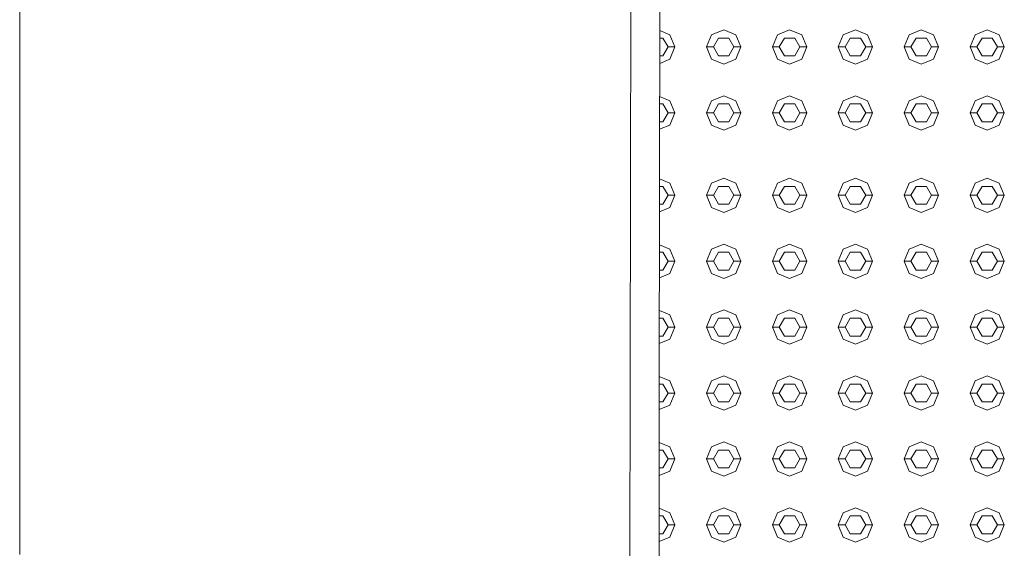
# Model space of a CAD drawing. Header units: millimetres. Extents: x -261 to 187, y -214 to 106.
# Tile 539 of 656: x -218.695 to -217.976, y 9.229 to 9.614. Entities that reach past the tile are written whole.
import ezdxf

# ---------------------------------------------------------------- set-up
doc = ezdxf.new("R2010")
doc.units = ezdxf.units.MM
doc.header["$LTSCALE"] = 0.005
doc.header["$MEASUREMENT"] = 0
for name, color, linetype, lineweight in [('IFC-Elemento construtivo genérico-Contorno', 9, 'Continuous', 5), ('IFC-Laje-Contorno', 9, 'Continuous', 5), ('IFC-Porta-Contorno', 9, 'Continuous', 5)]:
    doc.layers.add(name, color=color, linetype=linetype, lineweight=lineweight)

msp = doc.modelspace()

# ---------------------------------------------------------------- linework, layer by layer
at = {"layer": 'IFC-Elemento construtivo genérico-Contorno', "lineweight": 5}
for p, q in [((-218.22723, 9.60629), (-218.21978, 9.6032)), ((-218.1894, 9.6032), (-218.18055, 9.60687)), ((-218.18055, 9.60687), (-218.17169, 9.6032)), ((-218.14131, 9.6032), (-218.13245, 9.60687)), ((-218.13245, 9.60687), (-218.1236, 9.6032)), ((-218.09322, 9.6032), (-218.08436, 9.60687)), ((-218.08436, 9.60687), (-218.07551, 9.6032)), ((-218.04513, 9.6032), (-218.03627, 9.60687)), ((-218.03627, 9.60687), (-218.02742, 9.6032)), ((-217.99704, 9.6032), (-217.98818, 9.60687)), ((-217.98818, 9.60687), (-217.97932, 9.6032)), ((-218.22724, 9.60086), (-218.22488, 9.60086)), ((-218.22488, 9.60086), (-218.22112, 9.59435)), ((-218.21978, 9.6032), (-218.21611, 9.59435)), ((-218.19307, 9.59435), (-218.1894, 9.6032)), ((-218.18806, 9.59435), (-218.1843, 9.60086)), ((-218.1843, 9.60086), (-218.17679, 9.60086)), ((-218.17679, 9.60086), (-218.17303, 9.59435)), ((-218.17169, 9.6032), (-218.16802, 9.59435)), ((-218.14498, 9.59435), (-218.14131, 9.6032)), ((-218.13997, 9.59435), (-218.13621, 9.60086)), ((-218.13621, 9.60086), (-218.1287, 9.60086)), ((-218.1287, 9.60086), (-218.12494, 9.59435)), ((-218.1236, 9.6032), (-218.11993, 9.59435)), ((-218.09689, 9.59435), (-218.09322, 9.6032)), ((-218.09188, 9.59435), (-218.08812, 9.60086)), ((-218.08812, 9.60086), (-218.08061, 9.60086)), ((-218.08061, 9.60086), (-218.07685, 9.59435)), ((-218.07551, 9.6032), (-218.07184, 9.59435)), ((-218.0488, 9.59435), (-218.04513, 9.6032)), ((-218.04379, 9.59435), (-218.04003, 9.60086)), ((-218.04003, 9.60086), (-218.03251, 9.60086)), ((-218.03251, 9.60086), (-218.02876, 9.59435)), ((-218.02742, 9.6032), (-218.02375, 9.59435)), ((-218.0007, 9.59435), (-217.99704, 9.6032)), ((-217.9957, 9.59435), (-217.99194, 9.60086)), ((-217.99194, 9.60086), (-217.98442, 9.60086)), ((-217.98442, 9.60086), (-217.98067, 9.59435)), ((-217.97932, 9.6032), (-217.97566, 9.59435)), ((-218.22488, 9.58784), (-218.22112, 9.59435)), ((-218.22112, 9.59435), (-218.21611, 9.59435)), ((-218.21978, 9.58549), (-218.21611, 9.59435)), ((-218.19307, 9.59435), (-218.18806, 9.59435)), ((-218.19307, 9.59435), (-218.1894, 9.58549)), ((-218.18806, 9.59435), (-218.1843, 9.58784)), ((-218.17679, 9.58784), (-218.17303, 9.59435)), ((-218.17303, 9.59435), (-218.16802, 9.59435)), ((-218.17169, 9.58549), (-218.16802, 9.59435)), ((-218.14498, 9.59435), (-218.13997, 9.59435)), ((-218.14498, 9.59435), (-218.14131, 9.58549)), ((-218.13997, 9.59435), (-218.13621, 9.58784)), ((-218.1287, 9.58784), (-218.12494, 9.59435)), ((-218.12494, 9.59435), (-218.11993, 9.59435)), ((-218.1236, 9.58549), (-218.11993, 9.59435)), ((-218.09689, 9.59435), (-218.09188, 9.59435)), ((-218.09689, 9.59435), (-218.09322, 9.58549)), ((-218.09188, 9.59435), (-218.08812, 9.58784)), ((-218.08061, 9.58784), (-218.07685, 9.59435)), ((-218.07685, 9.59435), (-218.07184, 9.59435)), ((-218.07551, 9.58549), (-218.07184, 9.59435)), ((-218.0488, 9.59435), (-218.04379, 9.59435)), ((-218.0488, 9.59435), (-218.04513, 9.58549)), ((-218.04379, 9.59435), (-218.04003, 9.58784)), ((-218.03251, 9.58784), (-218.02876, 9.59435)), ((-218.02876, 9.59435), (-218.02375, 9.59435)), ((-218.02742, 9.58549), (-218.02375, 9.59435)), ((-218.0007, 9.59435), (-217.9957, 9.59435)), ((-218.0007, 9.59435), (-217.99704, 9.58549)), ((-217.9957, 9.59435), (-217.99194, 9.58784)), ((-217.98442, 9.58784), (-217.98067, 9.59435)), ((-217.98067, 9.59435), (-217.97566, 9.59435)), ((-217.97932, 9.58549), (-217.97566, 9.59435)), ((-218.22727, 9.58239), (-218.21978, 9.58549)), ((-218.22726, 9.58784), (-218.22488, 9.58784)), ((-218.1894, 9.58549), (-218.18055, 9.58182)), ((-218.1843, 9.58784), (-218.17679, 9.58784)), ((-218.18055, 9.58182), (-218.17169, 9.58549)), ((-218.14131, 9.58549), (-218.13245, 9.58182)), ((-218.13621, 9.58784), (-218.1287, 9.58784)), ((-218.13245, 9.58182), (-218.1236, 9.58549)), ((-218.09322, 9.58549), (-218.08436, 9.58182)), ((-218.08812, 9.58784), (-218.08061, 9.58784)), ((-218.08436, 9.58182), (-218.07551, 9.58549)), ((-218.04513, 9.58549), (-218.03627, 9.58182)), ((-218.04003, 9.58784), (-218.03251, 9.58784)), ((-218.03627, 9.58182), (-218.02742, 9.58549)), ((-217.99704, 9.58549), (-217.98818, 9.58182)), ((-217.99194, 9.58784), (-217.98442, 9.58784)), ((-217.98818, 9.58182), (-217.97932, 9.58549)), ((-218.2273, 9.55823), (-218.21978, 9.55511)), ((-218.21978, 9.55511), (-218.21611, 9.54626)), ((-218.19307, 9.54626), (-218.1894, 9.55511)), ((-218.1894, 9.55511), (-218.18055, 9.55878)), ((-218.18055, 9.55878), (-218.17169, 9.55511)), ((-218.17169, 9.55511), (-218.16802, 9.54626)), ((-218.14498, 9.54626), (-218.14131, 9.55511)), ((-218.14131, 9.55511), (-218.13245, 9.55878)), ((-218.13245, 9.55878), (-218.1236, 9.55511)), ((-218.1236, 9.55511), (-218.11993, 9.54626)), ((-218.09689, 9.54626), (-218.09322, 9.55511)), ((-218.09322, 9.55511), (-218.08436, 9.55878)), ((-218.08436, 9.55878), (-218.07551, 9.55511)), ((-218.07551, 9.55511), (-218.07184, 9.54626)), ((-218.0488, 9.54626), (-218.04513, 9.55511)), ((-218.04513, 9.55511), (-218.03627, 9.55878)), ((-218.03627, 9.55878), (-218.02742, 9.55511)), ((-218.02742, 9.55511), (-218.02375, 9.54626)), ((-218.0007, 9.54626), (-217.99704, 9.55511)), ((-217.99704, 9.55511), (-217.98818, 9.55878)), ((-217.98818, 9.55878), (-217.97932, 9.55511)), ((-217.97932, 9.55511), (-217.97566, 9.54626)), ((-218.2273, 9.55277), (-218.22488, 9.55277)), ((-218.22488, 9.55277), (-218.22112, 9.54626)), ((-218.18806, 9.54626), (-218.1843, 9.55277)), ((-218.1843, 9.55277), (-218.17679, 9.55277)), ((-218.17679, 9.55277), (-218.17303, 9.54626)), ((-218.13997, 9.54626), (-218.13621, 9.55277)), ((-218.13621, 9.55277), (-218.1287, 9.55277)), ((-218.1287, 9.55277), (-218.12494, 9.54626)), ((-218.09188, 9.54626), (-218.08812, 9.55277)), ((-218.08812, 9.55277), (-218.08061, 9.55277)), ((-218.08061, 9.55277), (-218.07685, 9.54626)), ((-218.04379, 9.54626), (-218.04003, 9.55277)), ((-218.04003, 9.55277), (-218.03251, 9.55277)), ((-218.03251, 9.55277), (-218.02876, 9.54626)), ((-217.9957, 9.54626), (-217.99194, 9.55277)), ((-217.99194, 9.55277), (-217.98442, 9.55277)), ((-217.98442, 9.55277), (-217.98067, 9.54626)), ((-218.22732, 9.53975), (-218.22488, 9.53975)), ((-218.22488, 9.53975), (-218.22112, 9.54626)), ((-218.22112, 9.54626), (-218.21611, 9.54626)), ((-218.21978, 9.5374), (-218.21611, 9.54626)), ((-218.19307, 9.54626), (-218.18806, 9.54626)), ((-218.19307, 9.54626), (-218.1894, 9.5374)), ((-218.18806, 9.54626), (-218.1843, 9.53975)), ((-218.1843, 9.53975), (-218.17679, 9.53975)), ((-218.17679, 9.53975), (-218.17303, 9.54626)), ((-218.17303, 9.54626), (-218.16802, 9.54626)), ((-218.17169, 9.5374), (-218.16802, 9.54626)), ((-218.14498, 9.54626), (-218.13997, 9.54626)), ((-218.14498, 9.54626), (-218.14131, 9.5374)), ((-218.13997, 9.54626), (-218.13621, 9.53975)), ((-218.13621, 9.53975), (-218.1287, 9.53975)), ((-218.1287, 9.53975), (-218.12494, 9.54626)), ((-218.12494, 9.54626), (-218.11993, 9.54626)), ((-218.1236, 9.5374), (-218.11993, 9.54626)), ((-218.09689, 9.54626), (-218.09188, 9.54626)), ((-218.09689, 9.54626), (-218.09322, 9.5374)), ((-218.09188, 9.54626), (-218.08812, 9.53975)), ((-218.08812, 9.53975), (-218.08061, 9.53975)), ((-218.08061, 9.53975), (-218.07685, 9.54626)), ((-218.07685, 9.54626), (-218.07184, 9.54626)), ((-218.07551, 9.5374), (-218.07184, 9.54626)), ((-218.0488, 9.54626), (-218.04379, 9.54626)), ((-218.0488, 9.54626), (-218.04513, 9.5374)), ((-218.04379, 9.54626), (-218.04003, 9.53975)), ((-218.04003, 9.53975), (-218.03251, 9.53975)), ((-218.03251, 9.53975), (-218.02876, 9.54626)), ((-218.02876, 9.54626), (-218.02375, 9.54626)), ((-218.02742, 9.5374), (-218.02375, 9.54626)), ((-218.0007, 9.54626), (-217.9957, 9.54626)), ((-218.0007, 9.54626), (-217.99704, 9.5374)), ((-217.9957, 9.54626), (-217.99194, 9.53975)), ((-217.99194, 9.53975), (-217.98442, 9.53975)), ((-217.98442, 9.53975), (-217.98067, 9.54626)), ((-217.98067, 9.54626), (-217.97566, 9.54626)), ((-217.97932, 9.5374), (-217.97566, 9.54626)), ((-218.22733, 9.53428), (-218.21978, 9.5374)), ((-218.1894, 9.5374), (-218.18055, 9.53374)), ((-218.18055, 9.53374), (-218.17169, 9.5374)), ((-218.14131, 9.5374), (-218.13245, 9.53374)), ((-218.13245, 9.53374), (-218.1236, 9.5374)), ((-218.09322, 9.5374), (-218.08436, 9.53374)), ((-218.08436, 9.53374), (-218.07551, 9.5374)), ((-218.04513, 9.5374), (-218.03627, 9.53374)), ((-218.03627, 9.53374), (-218.02742, 9.5374)), ((-217.99704, 9.5374), (-217.98818, 9.53374)), ((-217.98818, 9.53374), (-217.97932, 9.5374)), ((-218.22737, 9.49814), (-218.21978, 9.495)), ((-218.1894, 9.495), (-218.18055, 9.49867)), ((-218.18055, 9.49867), (-218.17169, 9.495)), ((-218.14131, 9.495), (-218.13245, 9.49867)), ((-218.13245, 9.49867), (-218.1236, 9.495)), ((-218.09322, 9.495), (-218.08436, 9.49867)), ((-218.08436, 9.49867), (-218.07551, 9.495)), ((-218.04513, 9.495), (-218.03627, 9.49867)), ((-218.03627, 9.49867), (-218.02742, 9.495)), ((-217.99704, 9.495), (-217.98818, 9.49867)), ((-217.98818, 9.49867), (-217.97932, 9.495)), ((-218.22738, 9.49265), (-218.22488, 9.49265)), ((-218.22488, 9.49265), (-218.22112, 9.48614)), ((-218.21978, 9.495), (-218.21611, 9.48614)), ((-218.19307, 9.48614), (-218.1894, 9.495)), ((-218.18806, 9.48614), (-218.1843, 9.49265)), ((-218.1843, 9.49265), (-218.17679, 9.49265)), ((-218.17679, 9.49265), (-218.17303, 9.48614)), ((-218.17169, 9.495), (-218.16802, 9.48614)), ((-218.14498, 9.48614), (-218.14131, 9.495)), ((-218.13997, 9.48614), (-218.13621, 9.49265)), ((-218.13621, 9.49265), (-218.1287, 9.49265)), ((-218.1287, 9.49265), (-218.12494, 9.48614)), ((-218.1236, 9.495), (-218.11993, 9.48614)), ((-218.09689, 9.48614), (-218.09322, 9.495)), ((-218.09188, 9.48614), (-218.08812, 9.49265)), ((-218.08812, 9.49265), (-218.08061, 9.49265)), ((-218.08061, 9.49265), (-218.07685, 9.48614)), ((-218.07551, 9.495), (-218.07184, 9.48614)), ((-218.0488, 9.48614), (-218.04513, 9.495)), ((-218.04379, 9.48614), (-218.04003, 9.49265)), ((-218.04003, 9.49265), (-218.03251, 9.49265)), ((-218.03251, 9.49265), (-218.02876, 9.48614)), ((-218.02742, 9.495), (-218.02375, 9.48614)), ((-218.0007, 9.48614), (-217.99704, 9.495)), ((-217.9957, 9.48614), (-217.99194, 9.49265)), ((-217.99194, 9.49265), (-217.98442, 9.49265)), ((-217.98442, 9.49265), (-217.98067, 9.48614)), ((-217.97932, 9.495), (-217.97566, 9.48614)), ((-218.22488, 9.47964), (-218.22112, 9.48614)), ((-218.22112, 9.48614), (-218.21611, 9.48614)), ((-218.21978, 9.47729), (-218.21611, 9.48614)), ((-218.19307, 9.48614), (-218.18806, 9.48614)), ((-218.19307, 9.48614), (-218.1894, 9.47729)), ((-218.18806, 9.48614), (-218.1843, 9.47964)), ((-218.17679, 9.47964), (-218.17303, 9.48614)), ((-218.17303, 9.48614), (-218.16802, 9.48614)), ((-218.17169, 9.47729), (-218.16802, 9.48614)), ((-218.14498, 9.48614), (-218.13997, 9.48614)), ((-218.14498, 9.48614), (-218.14131, 9.47729)), ((-218.13997, 9.48614), (-218.13621, 9.47964)), ((-218.1287, 9.47964), (-218.12494, 9.48614)), ((-218.12494, 9.48614), (-218.11993, 9.48614)), ((-218.1236, 9.47729), (-218.11993, 9.48614)), ((-218.09689, 9.48614), (-218.09188, 9.48614)), ((-218.09689, 9.48614), (-218.09322, 9.47729)), ((-218.09188, 9.48614), (-218.08812, 9.47964)), ((-218.08061, 9.47964), (-218.07685, 9.48614)), ((-218.07685, 9.48614), (-218.07184, 9.48614)), ((-218.07551, 9.47729), (-218.07184, 9.48614)), ((-218.0488, 9.48614), (-218.04379, 9.48614)), ((-218.0488, 9.48614), (-218.04513, 9.47729)), ((-218.04379, 9.48614), (-218.04003, 9.47964)), ((-218.03251, 9.47964), (-218.02876, 9.48614)), ((-218.02876, 9.48614), (-218.02375, 9.48614)), ((-218.02742, 9.47729), (-218.02375, 9.48614)), ((-218.0007, 9.48614), (-217.9957, 9.48614)), ((-218.0007, 9.48614), (-217.99704, 9.47729)), ((-217.9957, 9.48614), (-217.99194, 9.47964)), ((-217.98442, 9.47964), (-217.98067, 9.48614)), ((-217.98067, 9.48614), (-217.97566, 9.48614)), ((-217.97932, 9.47729), (-217.97566, 9.48614)), ((-218.2274, 9.47964), (-218.22488, 9.47964)), ((-218.2274, 9.47413), (-218.21978, 9.47729)), ((-218.1894, 9.47729), (-218.18055, 9.47362)), ((-218.1843, 9.47964), (-218.17679, 9.47964)), ((-218.18055, 9.47362), (-218.17169, 9.47729)), ((-218.14131, 9.47729), (-218.13245, 9.47362)), ((-218.13621, 9.47964), (-218.1287, 9.47964)), ((-218.13245, 9.47362), (-218.1236, 9.47729)), ((-218.09322, 9.47729), (-218.08436, 9.47362)), ((-218.08812, 9.47964), (-218.08061, 9.47964)), ((-218.08436, 9.47362), (-218.07551, 9.47729)), ((-218.04513, 9.47729), (-218.03627, 9.47362)), ((-218.04003, 9.47964), (-218.03251, 9.47964)), ((-218.03627, 9.47362), (-218.02742, 9.47729)), ((-217.99704, 9.47729), (-217.98818, 9.47362)), ((-217.99194, 9.47964), (-217.98442, 9.47964)), ((-217.98818, 9.47362), (-217.97932, 9.47729)), ((-218.22744, 9.45007), (-218.21978, 9.44691)), ((-218.21978, 9.44691), (-218.21611, 9.43805)), ((-218.19307, 9.43805), (-218.1894, 9.44691)), ((-218.1894, 9.44691), (-218.18055, 9.45057)), ((-218.18055, 9.45057), (-218.17169, 9.44691)), ((-218.17169, 9.44691), (-218.16802, 9.43805)), ((-218.14498, 9.43805), (-218.14131, 9.44691)), ((-218.14131, 9.44691), (-218.13245, 9.45057)), ((-218.13245, 9.45057), (-218.1236, 9.44691)), ((-218.1236, 9.44691), (-218.11993, 9.43805)), ((-218.09689, 9.43805), (-218.09322, 9.44691)), ((-218.09322, 9.44691), (-218.08436, 9.45057)), ((-218.08436, 9.45057), (-218.07551, 9.44691)), ((-218.07551, 9.44691), (-218.07184, 9.43805)), ((-218.0488, 9.43805), (-218.04513, 9.44691)), ((-218.04513, 9.44691), (-218.03627, 9.45057)), ((-218.03627, 9.45057), (-218.02742, 9.44691)), ((-218.02742, 9.44691), (-218.02375, 9.43805)), ((-218.0007, 9.43805), (-217.99704, 9.44691)), ((-217.99704, 9.44691), (-217.98818, 9.45057)), ((-217.98818, 9.45057), (-217.97932, 9.44691)), ((-217.97932, 9.44691), (-217.97566, 9.43805)), ((-218.22744, 9.44456), (-218.22488, 9.44456)), ((-218.22488, 9.44456), (-218.22112, 9.43805)), ((-218.18806, 9.43805), (-218.1843, 9.44456)), ((-218.1843, 9.44456), (-218.17679, 9.44456)), ((-218.17679, 9.44456), (-218.17303, 9.43805)), ((-218.13997, 9.43805), (-218.13621, 9.44456)), ((-218.13621, 9.44456), (-218.1287, 9.44456)), ((-218.1287, 9.44456), (-218.12494, 9.43805)), ((-218.09188, 9.43805), (-218.08812, 9.44456)), ((-218.08812, 9.44456), (-218.08061, 9.44456)), ((-218.08061, 9.44456), (-218.07685, 9.43805)), ((-218.04379, 9.43805), (-218.04003, 9.44456)), ((-218.04003, 9.44456), (-218.03251, 9.44456)), ((-218.03251, 9.44456), (-218.02876, 9.43805)), ((-217.9957, 9.43805), (-217.99194, 9.44456)), ((-217.99194, 9.44456), (-217.98442, 9.44456)), ((-217.98442, 9.44456), (-217.98067, 9.43805)), ((-218.22746, 9.43154), (-218.22488, 9.43154)), ((-218.22488, 9.43154), (-218.22112, 9.43805)), ((-218.22112, 9.43805), (-218.21611, 9.43805)), ((-218.21978, 9.4292), (-218.21611, 9.43805)), ((-218.19307, 9.43805), (-218.18806, 9.43805)), ((-218.19307, 9.43805), (-218.1894, 9.4292)), ((-218.18806, 9.43805), (-218.1843, 9.43154)), ((-218.1843, 9.43154), (-218.17679, 9.43154)), ((-218.17679, 9.43154), (-218.17303, 9.43805)), ((-218.17303, 9.43805), (-218.16802, 9.43805)), ((-218.17169, 9.4292), (-218.16802, 9.43805)), ((-218.14498, 9.43805), (-218.13997, 9.43805)), ((-218.14498, 9.43805), (-218.14131, 9.4292)), ((-218.13997, 9.43805), (-218.13621, 9.43154)), ((-218.13621, 9.43154), (-218.1287, 9.43154)), ((-218.1287, 9.43154), (-218.12494, 9.43805)), ((-218.12494, 9.43805), (-218.11993, 9.43805)), ((-218.1236, 9.4292), (-218.11993, 9.43805)), ((-218.09689, 9.43805), (-218.09188, 9.43805)), ((-218.09689, 9.43805), (-218.09322, 9.4292)), ((-218.09188, 9.43805), (-218.08812, 9.43154)), ((-218.08812, 9.43154), (-218.08061, 9.43154)), ((-218.08061, 9.43154), (-218.07685, 9.43805)), ((-218.07685, 9.43805), (-218.07184, 9.43805)), ((-218.07551, 9.4292), (-218.07184, 9.43805)), ((-218.0488, 9.43805), (-218.04379, 9.43805)), ((-218.0488, 9.43805), (-218.04513, 9.4292)), ((-218.04379, 9.43805), (-218.04003, 9.43154)), ((-218.04003, 9.43154), (-218.03251, 9.43154)), ((-218.03251, 9.43154), (-218.02876, 9.43805)), ((-218.02876, 9.43805), (-218.02375, 9.43805)), ((-218.02742, 9.4292), (-218.02375, 9.43805)), ((-218.0007, 9.43805), (-217.9957, 9.43805)), ((-218.0007, 9.43805), (-217.99704, 9.4292)), ((-217.9957, 9.43805), (-217.99194, 9.43154)), ((-217.99194, 9.43154), (-217.98442, 9.43154)), ((-217.98442, 9.43154), (-217.98067, 9.43805)), ((-217.98067, 9.43805), (-217.97566, 9.43805)), ((-217.97932, 9.4292), (-217.97566, 9.43805)), ((-218.22747, 9.42601), (-218.21978, 9.4292)), ((-218.1894, 9.4292), (-218.18055, 9.42553)), ((-218.18055, 9.42553), (-218.17169, 9.4292)), ((-218.14131, 9.4292), (-218.13245, 9.42553)), ((-218.13245, 9.42553), (-218.1236, 9.4292)), ((-218.09322, 9.4292), (-218.08436, 9.42553)), ((-218.08436, 9.42553), (-218.07551, 9.4292)), ((-218.04513, 9.4292), (-218.03627, 9.42553)), ((-218.03627, 9.42553), (-218.02742, 9.4292)), ((-217.99704, 9.4292), (-217.98818, 9.42553)), ((-217.98818, 9.42553), (-217.97932, 9.4292)), ((-218.2275, 9.40201), (-218.21978, 9.39882)), ((-218.2275, 9.39647), (-218.22488, 9.39647)), ((-218.22488, 9.39647), (-218.22112, 9.38996)), ((-218.21978, 9.39882), (-218.21611, 9.38996)), ((-218.19307, 9.38996), (-218.1894, 9.39882)), ((-218.1894, 9.39882), (-218.18055, 9.40248)), ((-218.18806, 9.38996), (-218.1843, 9.39647)), ((-218.1843, 9.39647), (-218.17679, 9.39647)), ((-218.18055, 9.40248), (-218.17169, 9.39882)), ((-218.17679, 9.39647), (-218.17303, 9.38996)), ((-218.17169, 9.39882), (-218.16802, 9.38996)), ((-218.14498, 9.38996), (-218.14131, 9.39882)), ((-218.14131, 9.39882), (-218.13245, 9.40248)), ((-218.13997, 9.38996), (-218.13621, 9.39647)), ((-218.13621, 9.39647), (-218.1287, 9.39647)), ((-218.13245, 9.40248), (-218.1236, 9.39882)), ((-218.1287, 9.39647), (-218.12494, 9.38996)), ((-218.1236, 9.39882), (-218.11993, 9.38996)), ((-218.09689, 9.38996), (-218.09322, 9.39882)), ((-218.09322, 9.39882), (-218.08436, 9.40248)), ((-218.09188, 9.38996), (-218.08812, 9.39647)), ((-218.08812, 9.39647), (-218.08061, 9.39647)), ((-218.08436, 9.40248), (-218.07551, 9.39882)), ((-218.08061, 9.39647), (-218.07685, 9.38996)), ((-218.07551, 9.39882), (-218.07184, 9.38996)), ((-218.0488, 9.38996), (-218.04513, 9.39882)), ((-218.04513, 9.39882), (-218.03627, 9.40248)), ((-218.04379, 9.38996), (-218.04003, 9.39647)), ((-218.04003, 9.39647), (-218.03251, 9.39647)), ((-218.03627, 9.40248), (-218.02742, 9.39882)), ((-218.03251, 9.39647), (-218.02876, 9.38996)), ((-218.02742, 9.39882), (-218.02375, 9.38996)), ((-218.0007, 9.38996), (-217.99704, 9.39882)), ((-217.99704, 9.39882), (-217.98818, 9.40248)), ((-217.9957, 9.38996), (-217.99194, 9.39647)), ((-217.99194, 9.39647), (-217.98442, 9.39647)), ((-217.98818, 9.40248), (-217.97932, 9.39882)), ((-217.98442, 9.39647), (-217.98067, 9.38996)), ((-217.97932, 9.39882), (-217.97566, 9.38996)), ((-218.22488, 9.38345), (-218.22112, 9.38996)), ((-218.22112, 9.38996), (-218.21611, 9.38996)), ((-218.21978, 9.38111), (-218.21611, 9.38996)), ((-218.19307, 9.38996), (-218.18806, 9.38996)), ((-218.19307, 9.38996), (-218.1894, 9.38111)), ((-218.18806, 9.38996), (-218.1843, 9.38345)), ((-218.17679, 9.38345), (-218.17303, 9.38996)), ((-218.17303, 9.38996), (-218.16802, 9.38996)), ((-218.17169, 9.38111), (-218.16802, 9.38996)), ((-218.14498, 9.38996), (-218.13997, 9.38996)), ((-218.14498, 9.38996), (-218.14131, 9.38111)), ((-218.13997, 9.38996), (-218.13621, 9.38345)), ((-218.1287, 9.38345), (-218.12494, 9.38996)), ((-218.12494, 9.38996), (-218.11993, 9.38996)), ((-218.1236, 9.38111), (-218.11993, 9.38996)), ((-218.09689, 9.38996), (-218.09188, 9.38996)), ((-218.09689, 9.38996), (-218.09322, 9.38111)), ((-218.09188, 9.38996), (-218.08812, 9.38345)), ((-218.08061, 9.38345), (-218.07685, 9.38996)), ((-218.07685, 9.38996), (-218.07184, 9.38996)), ((-218.07551, 9.38111), (-218.07184, 9.38996)), ((-218.0488, 9.38996), (-218.04379, 9.38996)), ((-218.0488, 9.38996), (-218.04513, 9.38111)), ((-218.04379, 9.38996), (-218.04003, 9.38345)), ((-218.03251, 9.38345), (-218.02876, 9.38996)), ((-218.02876, 9.38996), (-218.02375, 9.38996)), ((-218.02742, 9.38111), (-218.02375, 9.38996)), ((-218.0007, 9.38996), (-217.9957, 9.38996)), ((-218.0007, 9.38996), (-217.99704, 9.38111)), ((-217.9957, 9.38996), (-217.99194, 9.38345)), ((-217.98442, 9.38345), (-217.98067, 9.38996)), ((-217.98067, 9.38996), (-217.97566, 9.38996)), ((-217.97932, 9.38111), (-217.97566, 9.38996)), ((-218.22752, 9.38345), (-218.22488, 9.38345)), ((-218.1843, 9.38345), (-218.17679, 9.38345)), ((-218.13621, 9.38345), (-218.1287, 9.38345)), ((-218.08812, 9.38345), (-218.08061, 9.38345)), ((-218.04003, 9.38345), (-218.03251, 9.38345)), ((-217.99194, 9.38345), (-217.98442, 9.38345)), ((-218.22753, 9.3779), (-218.21978, 9.38111)), ((-218.1894, 9.38111), (-218.18055, 9.37744)), ((-218.18055, 9.37744), (-218.17169, 9.38111)), ((-218.14131, 9.38111), (-218.13245, 9.37744)), ((-218.13245, 9.37744), (-218.1236, 9.38111)), ((-218.09322, 9.38111), (-218.08436, 9.37744)), ((-218.08436, 9.37744), (-218.07551, 9.38111)), ((-218.04513, 9.38111), (-218.03627, 9.37744)), ((-218.03627, 9.37744), (-218.02742, 9.38111)), ((-217.99704, 9.38111), (-217.98818, 9.37744)), ((-217.98818, 9.37744), (-217.97932, 9.38111)), ((-218.22756, 9.35394), (-218.21978, 9.35073)), ((-218.1894, 9.35073), (-218.18055, 9.35439)), ((-218.18055, 9.35439), (-218.17169, 9.35073)), ((-218.14131, 9.35073), (-218.13245, 9.35439)), ((-218.13245, 9.35439), (-218.1236, 9.35073)), ((-218.09322, 9.35073), (-218.08436, 9.35439)), ((-218.08436, 9.35439), (-218.07551, 9.35073)), ((-218.04513, 9.35073), (-218.03627, 9.35439)), ((-218.03627, 9.35439), (-218.02742, 9.35073)), ((-217.99704, 9.35073), (-217.98818, 9.35439)), ((-217.98818, 9.35439), (-217.97932, 9.35073)), ((-218.22757, 9.34838), (-218.22488, 9.34838)), ((-218.22488, 9.34838), (-218.22112, 9.34187)), ((-218.21978, 9.35073), (-218.21611, 9.34187)), ((-218.19307, 9.34187), (-218.1894, 9.35073)), ((-218.18806, 9.34187), (-218.1843, 9.34838)), ((-218.1843, 9.34838), (-218.17679, 9.34838)), ((-218.17679, 9.34838), (-218.17303, 9.34187)), ((-218.17169, 9.35073), (-218.16802, 9.34187)), ((-218.14498, 9.34187), (-218.14131, 9.35073)), ((-218.13997, 9.34187), (-218.13621, 9.34838)), ((-218.13621, 9.34838), (-218.1287, 9.34838)), ((-218.1287, 9.34838), (-218.12494, 9.34187)), ((-218.1236, 9.35073), (-218.11993, 9.34187)), ((-218.09689, 9.34187), (-218.09322, 9.35073)), ((-218.09188, 9.34187), (-218.08812, 9.34838)), ((-218.08812, 9.34838), (-218.08061, 9.34838)), ((-218.08061, 9.34838), (-218.07685, 9.34187)), ((-218.07551, 9.35073), (-218.07184, 9.34187)), ((-218.0488, 9.34187), (-218.04513, 9.35073)), ((-218.04379, 9.34187), (-218.04003, 9.34838)), ((-218.04003, 9.34838), (-218.03251, 9.34838)), ((-218.03251, 9.34838), (-218.02876, 9.34187)), ((-218.02742, 9.35073), (-218.02375, 9.34187)), ((-218.0007, 9.34187), (-217.99704, 9.35073)), ((-217.9957, 9.34187), (-217.99194, 9.34838)), ((-217.99194, 9.34838), (-217.98442, 9.34838)), ((-217.98442, 9.34838), (-217.98067, 9.34187)), ((-217.97932, 9.35073), (-217.97566, 9.34187)), ((-218.22488, 9.33536), (-218.22112, 9.34187)), ((-218.22112, 9.34187), (-218.21611, 9.34187)), ((-218.21978, 9.33301), (-218.21611, 9.34187)), ((-218.19307, 9.34187), (-218.18806, 9.34187)), ((-218.19307, 9.34187), (-218.1894, 9.33301)), ((-218.18806, 9.34187), (-218.1843, 9.33536)), ((-218.17679, 9.33536), (-218.17303, 9.34187)), ((-218.17303, 9.34187), (-218.16802, 9.34187)), ((-218.17169, 9.33301), (-218.16802, 9.34187)), ((-218.14498, 9.34187), (-218.13997, 9.34187)), ((-218.14498, 9.34187), (-218.14131, 9.33301)), ((-218.13997, 9.34187), (-218.13621, 9.33536)), ((-218.1287, 9.33536), (-218.12494, 9.34187)), ((-218.12494, 9.34187), (-218.11993, 9.34187)), ((-218.1236, 9.33301), (-218.11993, 9.34187)), ((-218.09689, 9.34187), (-218.09188, 9.34187)), ((-218.09689, 9.34187), (-218.09322, 9.33301)), ((-218.09188, 9.34187), (-218.08812, 9.33536)), ((-218.08061, 9.33536), (-218.07685, 9.34187)), ((-218.07685, 9.34187), (-218.07184, 9.34187)), ((-218.07551, 9.33301), (-218.07184, 9.34187)), ((-218.0488, 9.34187), (-218.04379, 9.34187)), ((-218.0488, 9.34187), (-218.04513, 9.33301)), ((-218.04379, 9.34187), (-218.04003, 9.33536)), ((-218.03251, 9.33536), (-218.02876, 9.34187)), ((-218.02876, 9.34187), (-218.02375, 9.34187)), ((-218.02742, 9.33301), (-218.02375, 9.34187)), ((-218.0007, 9.34187), (-217.9957, 9.34187)), ((-218.0007, 9.34187), (-217.99704, 9.33301)), ((-217.9957, 9.34187), (-217.99194, 9.33536)), ((-217.98442, 9.33536), (-217.98067, 9.34187)), ((-217.98067, 9.34187), (-217.97566, 9.34187)), ((-217.97932, 9.33301), (-217.97566, 9.34187)), ((-218.22759, 9.32978), (-218.21978, 9.33301)), ((-218.22758, 9.33536), (-218.22488, 9.33536)), ((-218.1894, 9.33301), (-218.18055, 9.32935)), ((-218.1843, 9.33536), (-218.17679, 9.33536)), ((-218.18055, 9.32935), (-218.17169, 9.33301)), ((-218.14131, 9.33301), (-218.13245, 9.32935)), ((-218.13621, 9.33536), (-218.1287, 9.33536)), ((-218.13245, 9.32935), (-218.1236, 9.33301)), ((-218.09322, 9.33301), (-218.08436, 9.32935)), ((-218.08812, 9.33536), (-218.08061, 9.33536)), ((-218.08436, 9.32935), (-218.07551, 9.33301)), ((-218.04513, 9.33301), (-218.03627, 9.32935)), ((-218.04003, 9.33536), (-218.03251, 9.33536)), ((-218.03627, 9.32935), (-218.02742, 9.33301)), ((-217.99704, 9.33301), (-217.98818, 9.32935)), ((-217.99194, 9.33536), (-217.98442, 9.33536)), ((-217.98818, 9.32935), (-217.97932, 9.33301)), ((-218.22762, 9.30588), (-218.21978, 9.30263)), ((-218.21978, 9.30263), (-218.21611, 9.29378)), ((-218.19307, 9.29378), (-218.1894, 9.30263)), ((-218.1894, 9.30263), (-218.18055, 9.3063)), ((-218.18055, 9.3063), (-218.17169, 9.30263)), ((-218.17169, 9.30263), (-218.16802, 9.29378)), ((-218.14498, 9.29378), (-218.14131, 9.30263)), ((-218.14131, 9.30263), (-218.13245, 9.3063)), ((-218.13245, 9.3063), (-218.1236, 9.30263)), ((-218.1236, 9.30263), (-218.11993, 9.29378)), ((-218.09689, 9.29378), (-218.09322, 9.30263)), ((-218.09322, 9.30263), (-218.08436, 9.3063)), ((-218.08436, 9.3063), (-218.07551, 9.30263)), ((-218.07551, 9.30263), (-218.07184, 9.29378)), ((-218.0488, 9.29378), (-218.04513, 9.30263)), ((-218.04513, 9.30263), (-218.03627, 9.3063)), ((-218.03627, 9.3063), (-218.02742, 9.30263)), ((-218.02742, 9.30263), (-218.02375, 9.29378)), ((-218.0007, 9.29378), (-217.99704, 9.30263)), ((-217.99704, 9.30263), (-217.98818, 9.3063)), ((-217.98818, 9.3063), (-217.97932, 9.30263)), ((-217.97932, 9.30263), (-217.97566, 9.29378)), ((-218.22763, 9.30028), (-218.22488, 9.30028)), ((-218.22488, 9.30028), (-218.22112, 9.29378)), ((-218.18806, 9.29378), (-218.1843, 9.30028)), ((-218.1843, 9.30028), (-218.17679, 9.30028)), ((-218.17679, 9.30028), (-218.17303, 9.29378)), ((-218.13997, 9.29378), (-218.13621, 9.30028)), ((-218.13621, 9.30028), (-218.1287, 9.30028)), ((-218.1287, 9.30028), (-218.12494, 9.29378)), ((-218.09188, 9.29378), (-218.08812, 9.30028)), ((-218.08812, 9.30028), (-218.08061, 9.30028)), ((-218.08061, 9.30028), (-218.07685, 9.29378)), ((-218.04379, 9.29378), (-218.04003, 9.30028)), ((-218.04003, 9.30028), (-218.03251, 9.30028)), ((-218.03251, 9.30028), (-218.02876, 9.29378)), ((-217.9957, 9.29378), (-217.99194, 9.30028)), ((-217.99194, 9.30028), (-217.98442, 9.30028)), ((-217.98442, 9.30028), (-217.98067, 9.29378)), ((-218.22488, 9.28727), (-218.22112, 9.29378)), ((-218.22112, 9.29378), (-218.21611, 9.29378)), ((-218.21978, 9.28492), (-218.21611, 9.29378)), ((-218.19307, 9.29378), (-218.18806, 9.29378)), ((-218.19307, 9.29378), (-218.1894, 9.28492)), ((-218.18806, 9.29378), (-218.1843, 9.28727)), ((-218.17679, 9.28727), (-218.17303, 9.29378)), ((-218.17303, 9.29378), (-218.16802, 9.29378)), ((-218.17169, 9.28492), (-218.16802, 9.29378)), ((-218.14498, 9.29378), (-218.13997, 9.29378)), ((-218.14498, 9.29378), (-218.14131, 9.28492)), ((-218.13997, 9.29378), (-218.13621, 9.28727)), ((-218.1287, 9.28727), (-218.12494, 9.29378)), ((-218.12494, 9.29378), (-218.11993, 9.29378)), ((-218.1236, 9.28492), (-218.11993, 9.29378)), ((-218.09689, 9.29378), (-218.09188, 9.29378)), ((-218.09689, 9.29378), (-218.09322, 9.28492)), ((-218.09188, 9.29378), (-218.08812, 9.28727)), ((-218.08061, 9.28727), (-218.07685, 9.29378)), ((-218.07685, 9.29378), (-218.07184, 9.29378)), ((-218.07551, 9.28492), (-218.07184, 9.29378)), ((-218.0488, 9.29378), (-218.04379, 9.29378)), ((-218.0488, 9.29378), (-218.04513, 9.28492)), ((-218.04379, 9.29378), (-218.04003, 9.28727)), ((-218.03251, 9.28727), (-218.02876, 9.29378)), ((-218.02876, 9.29378), (-218.02375, 9.29378)), ((-218.02742, 9.28492), (-218.02375, 9.29378)), ((-218.0007, 9.29378), (-217.9957, 9.29378)), ((-218.0007, 9.29378), (-217.99704, 9.28492)), ((-217.9957, 9.29378), (-217.99194, 9.28727)), ((-217.98442, 9.28727), (-217.98067, 9.29378)), ((-217.98067, 9.29378), (-217.97566, 9.29378)), ((-217.97932, 9.28492), (-217.97566, 9.29378)), ((-218.22765, 9.28166), (-218.21978, 9.28492)), ((-218.22764, 9.28727), (-218.22488, 9.28727)), ((-218.1894, 9.28492), (-218.18055, 9.28125)), ((-218.1843, 9.28727), (-218.17679, 9.28727)), ((-218.18055, 9.28125), (-218.17169, 9.28492)), ((-218.14131, 9.28492), (-218.13245, 9.28125)), ((-218.13621, 9.28727), (-218.1287, 9.28727)), ((-218.13245, 9.28125), (-218.1236, 9.28492)), ((-218.09322, 9.28492), (-218.08436, 9.28125)), ((-218.08812, 9.28727), (-218.08061, 9.28727)), ((-218.08436, 9.28125), (-218.07551, 9.28492)), ((-218.04513, 9.28492), (-218.03627, 9.28125)), ((-218.04003, 9.28727), (-218.03251, 9.28727)), ((-218.03627, 9.28125), (-218.02742, 9.28492)), ((-217.99704, 9.28492), (-217.98818, 9.28125)), ((-217.99194, 9.28727), (-217.98442, 9.28727)), ((-217.98818, 9.28125), (-217.97932, 9.28492)), ((-218.22769, 9.25219), (-218.22488, 9.25219)), ((-218.22768, 9.25781), (-218.21978, 9.25454)), ((-218.22488, 9.25219), (-218.22112, 9.24569)), ((-218.21978, 9.25454), (-218.21611, 9.24569)), ((-218.19307, 9.24569), (-218.1894, 9.25454)), ((-218.1894, 9.25454), (-218.18055, 9.25821)), ((-218.18806, 9.24569), (-218.1843, 9.25219)), ((-218.1843, 9.25219), (-218.17679, 9.25219)), ((-218.18055, 9.25821), (-218.17169, 9.25454)), ((-218.17679, 9.25219), (-218.17303, 9.24569)), ((-218.17169, 9.25454), (-218.16802, 9.24569)), ((-218.14498, 9.24569), (-218.14131, 9.25454)), ((-218.14131, 9.25454), (-218.13245, 9.25821)), ((-218.13997, 9.24569), (-218.13621, 9.25219)), ((-218.13621, 9.25219), (-218.1287, 9.25219)), ((-218.13245, 9.25821), (-218.1236, 9.25454)), ((-218.1287, 9.25219), (-218.12494, 9.24569)), ((-218.1236, 9.25454), (-218.11993, 9.24569)), ((-218.09689, 9.24569), (-218.09322, 9.25454)), ((-218.09322, 9.25454), (-218.08436, 9.25821)), ((-218.09188, 9.24569), (-218.08812, 9.25219)), ((-218.08812, 9.25219), (-218.08061, 9.25219)), ((-218.08436, 9.25821), (-218.07551, 9.25454)), ((-218.08061, 9.25219), (-218.07685, 9.24569)), ((-218.07551, 9.25454), (-218.07184, 9.24569)), ((-218.0488, 9.24569), (-218.04513, 9.25454)), ((-218.04513, 9.25454), (-218.03627, 9.25821)), ((-218.04379, 9.24569), (-218.04003, 9.25219)), ((-218.04003, 9.25219), (-218.03251, 9.25219)), ((-218.03627, 9.25821), (-218.02742, 9.25454)), ((-218.03251, 9.25219), (-218.02876, 9.24569)), ((-218.02742, 9.25454), (-218.02375, 9.24569)), ((-218.0007, 9.24569), (-217.99704, 9.25454)), ((-217.99704, 9.25454), (-217.98818, 9.25821)), ((-217.9957, 9.24569), (-217.99194, 9.25219)), ((-217.99194, 9.25219), (-217.98442, 9.25219)), ((-217.98818, 9.25821), (-217.97932, 9.25454)), ((-217.98442, 9.25219), (-217.98067, 9.24569)), ((-217.97932, 9.25454), (-217.97566, 9.24569)), ((-218.22488, 9.23918), (-218.22112, 9.24569)), ((-218.22112, 9.24569), (-218.21611, 9.24569)), ((-218.21978, 9.23683), (-218.21611, 9.24569)), ((-218.19307, 9.24569), (-218.18806, 9.24569)), ((-218.19307, 9.24569), (-218.1894, 9.23683)), ((-218.18806, 9.24569), (-218.1843, 9.23918)), ((-218.17679, 9.23918), (-218.17303, 9.24569)), ((-218.17303, 9.24569), (-218.16802, 9.24569)), ((-218.17169, 9.23683), (-218.16802, 9.24569)), ((-218.14498, 9.24569), (-218.13997, 9.24569)), ((-218.14498, 9.24569), (-218.14131, 9.23683)), ((-218.13997, 9.24569), (-218.13621, 9.23918)), ((-218.1287, 9.23918), (-218.12494, 9.24569)), ((-218.12494, 9.24569), (-218.11993, 9.24569)), ((-218.1236, 9.23683), (-218.11993, 9.24569)), ((-218.09689, 9.24569), (-218.09188, 9.24569)), ((-218.09689, 9.24569), (-218.09322, 9.23683)), ((-218.09188, 9.24569), (-218.08812, 9.23918)), ((-218.08061, 9.23918), (-218.07685, 9.24569)), ((-218.07685, 9.24569), (-218.07184, 9.24569)), ((-218.07551, 9.23683), (-218.07184, 9.24569)), ((-218.0488, 9.24569), (-218.04379, 9.24569)), ((-218.0488, 9.24569), (-218.04513, 9.23683)), ((-218.04379, 9.24569), (-218.04003, 9.23918)), ((-218.03251, 9.23918), (-218.02876, 9.24569)), ((-218.02876, 9.24569), (-218.02375, 9.24569)), ((-218.02742, 9.23683), (-218.02375, 9.24569)), ((-218.0007, 9.24569), (-217.9957, 9.24569)), ((-218.0007, 9.24569), (-217.99704, 9.23683)), ((-217.9957, 9.24569), (-217.99194, 9.23918)), ((-217.98442, 9.23918), (-217.98067, 9.24569)), ((-217.98067, 9.24569), (-217.97566, 9.24569)), ((-217.97932, 9.23683), (-217.97566, 9.24569)), ((-218.22771, 9.23918), (-218.22488, 9.23918)), ((-218.1843, 9.23918), (-218.17679, 9.23918)), ((-218.13621, 9.23918), (-218.1287, 9.23918)), ((-218.08812, 9.23918), (-218.08061, 9.23918)), ((-218.04003, 9.23918), (-218.03251, 9.23918)), ((-217.99194, 9.23918), (-217.98442, 9.23918)), ((-218.22771, 9.23354), (-218.21978, 9.23683)), ((-218.1894, 9.23683), (-218.18055, 9.23316)), ((-218.18055, 9.23316), (-218.17169, 9.23683)), ((-218.14131, 9.23683), (-218.13245, 9.23316)), ((-218.13245, 9.23316), (-218.1236, 9.23683)), ((-218.09322, 9.23683), (-218.08436, 9.23316)), ((-218.08436, 9.23316), (-218.07551, 9.23683)), ((-218.04513, 9.23683), (-218.03627, 9.23316)), ((-218.03627, 9.23316), (-218.02742, 9.23683)), ((-217.99704, 9.23683), (-217.98818, 9.23316)), ((-217.98818, 9.23316), (-217.97932, 9.23683))]:
    msp.add_line(p, q, dxfattribs=at)
at = {"layer": 'IFC-Laje-Contorno', "lineweight": 5}
msp.add_line((-218.69452, 9.22405), (-218.69452, 12.50996), dxfattribs=at)
at = {"layer": 'IFC-Porta-Contorno', "lineweight": 5}
for p, q in [((-218.22757, 9.34436), (-218.22691, 9.85629)), ((-218.24894, 9.2156), (-218.24828, 9.72754)), ((-218.22774, 9.21557), (-218.22757, 9.34436))]:
    msp.add_line(p, q, dxfattribs=at)

doc.saveas('drawing.dxf')
